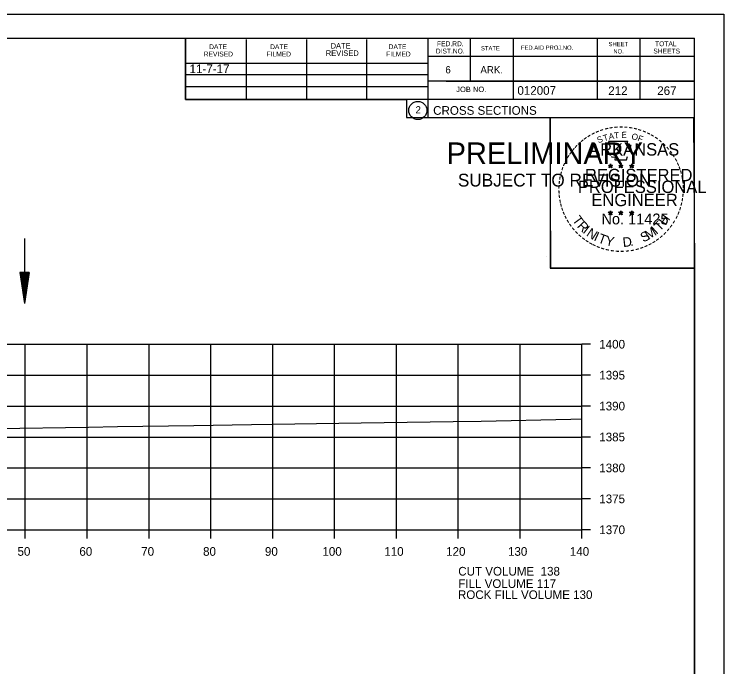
# Model space of a CAD drawing. Extents: x 1374311 to 1383814, y 384102 to 406278.
# Drawn here: x 1382688.3 to 1382803, y 397852.8 to 397958.3 of the extents above; entities that cross this region are included whole.
import ezdxf

# ---------------------------------------------------------------- set-up
doc = ezdxf.new("R2010")
doc.units = 0
for name, color, linetype in [('R_Axis', 7, 'Continuous'), ('R_Axis Annot', 7, 'Continuous'), ('R_Border', 7, 'Continuous'), ('R_Border PE', 7, 'Continuous'), ('R_Border Prem', 7, 'Continuous'), ('R_Draft', 7, 'Continuous'), ('R_Exist Surface', 7, 'Continuous'), ('R_Fin Surface', 7, 'Continuous'), ('R_Grid', 7, 'Continuous'), ('R_No Plot', 7, 'Continuous'), ('R_Water', 7, 'Continuous')]:
    doc.layers.add(name, color=color, linetype=linetype)

msp = doc.modelspace()

# ---------------------------------------------------------------- linework, layer by layer
at = {"layer": 'R_Axis'}
for p, q in [((1382780.07, 397874.9), (1382780.07, 397904.9)), ((1382781.47, 397904.9), (1382780.07, 397904.9)), ((1382781.47, 397899.9), (1382780.07, 397899.9)), ((1382781.47, 397894.9), (1382780.07, 397894.9)), ((1382781.47, 397889.9), (1382780.07, 397889.9)), ((1382781.47, 397884.9), (1382780.07, 397884.9)), ((1382781.47, 397879.9), (1382780.07, 397879.9)), ((1382500.07, 397874.9), (1382780.07, 397874.9)), ((1382690.07, 397873.5), (1382690.07, 397874.9)), ((1382700.07, 397873.5), (1382700.07, 397874.9)), ((1382710.07, 397873.5), (1382710.07, 397874.9)), ((1382720.07, 397873.5), (1382720.07, 397874.9)), ((1382730.07, 397873.5), (1382730.07, 397874.9)), ((1382740.07, 397873.5), (1382740.07, 397874.9)), ((1382750.07, 397873.5), (1382750.07, 397874.9)), ((1382760.07, 397873.5), (1382760.07, 397874.9)), ((1382770.07, 397873.5), (1382770.07, 397874.9)), ((1382780.07, 397873.5), (1382780.07, 397874.9)), ((1382781.47, 397874.9), (1382780.07, 397874.9))]:
    msp.add_line(p, q, dxfattribs=at)
at = {"layer": 'R_Border'}
for p, q in [((1382482.07, 397954.36), (1382798.25, 397954.36)), ((1382715.99, 397944.48), (1382715.99, 397954.36)), ((1382755.15, 397954.36), (1382755.15, 397941.56)), ((1382761.99, 397954.36), (1382761.99, 397947.42)), ((1382768.93, 397954.36), (1382768.93, 397944.48)), ((1382782.51, 397954.36), (1382782.51, 397944.48)), ((1382789.45, 397954.36), (1382789.45, 397944.48)), ((1382798.25, 397748.9), (1382798.25, 397954.36)), ((1382725.85, 397944.48), (1382725.85, 397954.16)), ((1382735.61, 397944.48), (1382735.61, 397954.16)), ((1382745.29, 397944.48), (1382745.29, 397954.16)), ((1382798.25, 397951.42), (1382755.15, 397951.42)), ((1382798.25, 397951.44), (1382798.25, 397951.44)), ((1382715.99, 397950.34), (1382755.15, 397950.34)), ((1382715.99, 397948.48), (1382755.15, 397948.48)), ((1382798.25, 397947.42), (1382755.15, 397947.42)), ((1382758.11, 397947.42), (1382798.25, 397947.42)), ((1382715.99, 397944.48), (1382715.99, 397946.54)), ((1382715.99, 397946.54), (1382755.15, 397946.54)), ((1382798.25, 397944.48), (1382715.99, 397944.48)), ((1382755.15, 397941.56), (1382798.25, 397941.56))]:
    msp.add_line(p, q, dxfattribs=at)
msp.add_circle((1382753.54, 397942.69), 1.47, dxfattribs=at)
at = {"layer": 'R_Border PE'}
for p, q in [((1382784.34, 397933.81), (1382784.69, 397933.7)), ((1382784.34, 397933.81), (1382784.59, 397933.77)), ((1382784.34, 397933.81), (1382784.57, 397933.69)), ((1382784.47, 397933.4), (1382784.69, 397933.7)), ((1382784.47, 397933.4), (1382784.6, 397933.65)), ((1382784.47, 397933.4), (1382784.68, 397933.62)), ((1382784.69, 397934.07), (1382784.64, 397933.81)), ((1382784.9, 397933.4), (1382784.68, 397933.62)), ((1382784.69, 397933.7), (1382784.69, 397934.07)), ((1382784.69, 397934.07), (1382784.73, 397933.82)), ((1382785.03, 397933.81), (1382784.69, 397933.7)), ((1382784.9, 397933.4), (1382784.69, 397933.7)), ((1382785.03, 397933.81), (1382784.75, 397933.76)), ((1382784.9, 397933.4), (1382784.76, 397933.7)), ((1382785.03, 397933.81), (1382784.83, 397933.71)), ((1382786.01, 397933.81), (1382786.36, 397933.7)), ((1382786.01, 397933.81), (1382786.26, 397933.77)), ((1382786.01, 397933.81), (1382786.24, 397933.69)), ((1382786.14, 397933.4), (1382786.36, 397933.7)), ((1382786.14, 397933.4), (1382786.27, 397933.65)), ((1382786.14, 397933.4), (1382786.35, 397933.62)), ((1382786.36, 397934.07), (1382786.31, 397933.81)), ((1382786.57, 397933.4), (1382786.35, 397933.62)), ((1382786.36, 397933.7), (1382786.36, 397934.07)), ((1382786.36, 397934.07), (1382786.4, 397933.82)), ((1382786.7, 397933.81), (1382786.36, 397933.7)), ((1382786.57, 397933.4), (1382786.36, 397933.7)), ((1382786.7, 397933.81), (1382786.42, 397933.76)), ((1382786.57, 397933.4), (1382786.43, 397933.7)), ((1382786.7, 397933.81), (1382786.5, 397933.71)), ((1382787.77, 397933.8), (1382788.12, 397933.69)), ((1382787.77, 397933.8), (1382788.02, 397933.76)), ((1382787.77, 397933.8), (1382788.01, 397933.68)), ((1382787.9, 397933.39), (1382788.12, 397933.69)), ((1382787.9, 397933.39), (1382788.03, 397933.64)), ((1382787.9, 397933.39), (1382788.12, 397933.61)), ((1382788.12, 397934.05), (1382788.08, 397933.8)), ((1382788.12, 397933.69), (1382788.12, 397934.05)), ((1382788.12, 397934.05), (1382788.17, 397933.8)), ((1382788.47, 397933.8), (1382788.12, 397933.69)), ((1382788.33, 397933.39), (1382788.12, 397933.69)), ((1382788.33, 397933.39), (1382788.12, 397933.61)), ((1382788.47, 397933.8), (1382788.18, 397933.75)), ((1382788.33, 397933.39), (1382788.2, 397933.68)), ((1382788.47, 397933.8), (1382788.26, 397933.7)), ((1382784.33, 397926.24), (1382784.68, 397926.13)), ((1382784.33, 397926.24), (1382784.59, 397926.19)), ((1382784.33, 397926.24), (1382784.57, 397926.12)), ((1382784.47, 397925.83), (1382784.68, 397926.13)), ((1382784.47, 397925.83), (1382784.59, 397926.08)), ((1382784.47, 397925.83), (1382784.68, 397926.05)), ((1382784.68, 397926.49), (1382784.64, 397926.24)), ((1382784.68, 397926.13), (1382784.68, 397926.49)), ((1382784.68, 397926.49), (1382784.73, 397926.24)), ((1382785.03, 397926.24), (1382784.68, 397926.13)), ((1382784.89, 397925.83), (1382784.68, 397926.13)), ((1382784.89, 397925.83), (1382784.68, 397926.05)), ((1382785.03, 397926.24), (1382784.74, 397926.19)), ((1382784.89, 397925.83), (1382784.76, 397926.12)), ((1382785.03, 397926.24), (1382784.82, 397926.14)), ((1382786, 397926.24), (1382786.35, 397926.13)), ((1382786, 397926.24), (1382786.25, 397926.19)), ((1382786, 397926.24), (1382786.24, 397926.12)), ((1382786.13, 397925.83), (1382786.35, 397926.13)), ((1382786.13, 397925.83), (1382786.26, 397926.08)), ((1382786.13, 397925.83), (1382786.35, 397926.05)), ((1382786.35, 397926.49), (1382786.31, 397926.24)), ((1382786.35, 397926.13), (1382786.35, 397926.49)), ((1382786.35, 397926.49), (1382786.4, 397926.24)), ((1382786.7, 397926.24), (1382786.35, 397926.13)), ((1382786.56, 397925.83), (1382786.35, 397926.13)), ((1382786.56, 397925.83), (1382786.35, 397926.05)), ((1382786.7, 397926.24), (1382786.41, 397926.19)), ((1382786.56, 397925.83), (1382786.43, 397926.12)), ((1382786.7, 397926.24), (1382786.49, 397926.14)), ((1382787.77, 397926.23), (1382788.12, 397926.12)), ((1382787.77, 397926.23), (1382788.02, 397926.18)), ((1382787.77, 397926.23), (1382788.01, 397926.11)), ((1382787.9, 397925.82), (1382788.12, 397926.12)), ((1382787.9, 397925.82), (1382788.03, 397926.07)), ((1382787.9, 397925.82), (1382788.12, 397926.04)), ((1382788.12, 397926.48), (1382788.08, 397926.23)), ((1382788.12, 397926.12), (1382788.12, 397926.48)), ((1382788.12, 397926.48), (1382788.17, 397926.23)), ((1382788.46, 397926.23), (1382788.12, 397926.12)), ((1382788.33, 397925.82), (1382788.12, 397926.12)), ((1382788.33, 397925.82), (1382788.12, 397926.04)), ((1382788.46, 397926.23), (1382788.18, 397926.18)), ((1382788.33, 397925.82), (1382788.19, 397926.11)), ((1382788.46, 397926.23), (1382788.26, 397926.13))]:
    msp.add_line(p, q, dxfattribs=at)
for points in [[(1382784.38, 397937.69), (1382784.65, 397936.86)], [(1382787.89, 397936.77), (1382788.03, 397937.05), (1382787.35, 397937.03), (1382787.49, 397937.69), (1382784.38, 397937.69)], [(1382784.87, 397935.27), (1382784.87, 397935.18), (1382785.43, 397935.16), (1382785.38, 397934.69), (1382787.25, 397934.69), (1382787.45, 397935.22)], [(1382784.69, 397934.07), (1382784.9, 397933.4), (1382784.34, 397933.81), (1382785.03, 397933.81), (1382784.47, 397933.4), (1382784.69, 397934.07)], [(1382786.36, 397934.07), (1382786.57, 397933.4), (1382786.01, 397933.81), (1382786.7, 397933.81), (1382786.14, 397933.4), (1382786.36, 397934.07)], [(1382788.12, 397934.05), (1382788.33, 397933.39), (1382787.77, 397933.8), (1382788.47, 397933.8), (1382787.9, 397933.39), (1382788.12, 397934.05)], [(1382784.68, 397926.49), (1382784.89, 397925.83), (1382784.33, 397926.24), (1382785.03, 397926.24), (1382784.47, 397925.83), (1382784.68, 397926.49)], [(1382786.35, 397926.49), (1382786.56, 397925.83), (1382786, 397926.24), (1382786.7, 397926.24), (1382786.13, 397925.83), (1382786.35, 397926.49)], [(1382788.12, 397926.48), (1382788.33, 397925.82), (1382787.77, 397926.23), (1382788.46, 397926.23), (1382787.9, 397925.82), (1382788.12, 397926.48)]]:
    msp.add_lwpolyline(points, dxfattribs=at)
for centre, radius in [((1382784.68, 397933.7), 0.172), ((1382784.68, 397933.7), 0.145), ((1382784.68, 397933.7), 0.116), ((1382784.68, 397933.7), 0.0991), ((1382784.68, 397933.7), 0.0747), ((1382784.68, 397933.7), 0.0495), ((1382784.68, 397933.7), 0.0296), ((1382786.35, 397933.7), 0.172), ((1382786.35, 397933.7), 0.145), ((1382786.35, 397933.7), 0.116), ((1382786.35, 397933.7), 0.0991), ((1382786.35, 397933.7), 0.0747), ((1382786.35, 397933.7), 0.0495), ((1382786.35, 397933.7), 0.0296), ((1382788.12, 397933.69), 0.172), ((1382788.12, 397933.69), 0.145), ((1382788.12, 397933.69), 0.116), ((1382788.12, 397933.69), 0.0991), ((1382788.12, 397933.69), 0.0747), ((1382788.12, 397933.69), 0.0495), ((1382788.12, 397933.69), 0.0296), ((1382784.68, 397926.13), 0.172), ((1382784.68, 397926.13), 0.145), ((1382784.68, 397926.13), 0.116), ((1382784.68, 397926.13), 0.0991), ((1382784.68, 397926.13), 0.0747), ((1382784.68, 397926.13), 0.0495), ((1382784.68, 397926.13), 0.0296), ((1382786.35, 397926.13), 0.172), ((1382786.35, 397926.13), 0.145), ((1382786.35, 397926.13), 0.116), ((1382786.35, 397926.13), 0.0991), ((1382786.35, 397926.13), 0.0747), ((1382786.35, 397926.13), 0.0495), ((1382786.35, 397926.13), 0.0296), ((1382788.12, 397926.12), 0.172), ((1382788.12, 397926.12), 0.145), ((1382788.12, 397926.12), 0.116), ((1382788.12, 397926.12), 0.0991), ((1382788.12, 397926.12), 0.0747), ((1382788.12, 397926.12), 0.0495), ((1382788.12, 397926.12), 0.0296)]:
    msp.add_circle(centre, radius, dxfattribs=at)
at = {"layer": 'R_Draft'}
for p, q in [((1382689.18, 397916.47), (1382689.93, 397911.47)), ((1382690.68, 397916.47), (1382689.18, 397916.47)), ((1382689.31, 397916.47), (1382689.93, 397912.31)), ((1382689.44, 397916.47), (1382689.93, 397913.17)), ((1382689.56, 397916.47), (1382689.93, 397914)), ((1382689.69, 397916.47), (1382689.93, 397914.85)), ((1382689.82, 397916.47), (1382689.93, 397915.68)), ((1382690.68, 397916.47), (1382689.93, 397911.47)), ((1382690.18, 397916.47), (1382689.93, 397914.85)), ((1382690.43, 397916.47), (1382689.93, 397913.17)), ((1382690.56, 397916.47), (1382689.93, 397912.31)), ((1382690.31, 397916.47), (1382689.93, 397914)), ((1382690.05, 397916.47), (1382689.93, 397915.68))]:
    msp.add_line(p, q, dxfattribs=at)
at = {"layer": 'R_Exist Surface'}
msp.add_lwpolyline([(1382685.4, 397891.29), (1382700.31, 397891.5), (1382704.96, 397891.58), (1382717.34, 397891.76), (1382726.62, 397891.9), (1382737.14, 397892.06), (1382744.36, 397892.17), (1382759.22, 397892.4), (1382763.8, 397892.47), (1382778.25, 397892.79), (1382780.07, 397892.82)], dxfattribs=at)
at = {"layer": 'R_Grid'}
for p, q in [((1382500.07, 397904.9), (1382780.07, 397904.9)), ((1382690.07, 397874.9), (1382690.07, 397904.9)), ((1382700.07, 397874.9), (1382700.07, 397904.9)), ((1382710.07, 397874.9), (1382710.07, 397904.9)), ((1382720.07, 397874.9), (1382720.07, 397904.9)), ((1382730.07, 397874.9), (1382730.07, 397904.9)), ((1382740.07, 397874.9), (1382740.07, 397904.9)), ((1382750.07, 397874.9), (1382750.07, 397904.9)), ((1382760.07, 397874.9), (1382760.07, 397904.9)), ((1382770.07, 397874.9), (1382770.07, 397904.9)), ((1382780.07, 397874.9), (1382780.07, 397904.9)), ((1382500.07, 397899.9), (1382780.07, 397899.9)), ((1382500.07, 397894.9), (1382780.07, 397894.9)), ((1382500.07, 397889.9), (1382780.07, 397889.9)), ((1382500.07, 397884.9), (1382780.07, 397884.9)), ((1382500.07, 397879.9), (1382780.07, 397879.9)), ((1382500.07, 397874.9), (1382780.07, 397874.9))]:
    msp.add_line(p, q, dxfattribs=at)
at = {"layer": 'R_No Plot'}
for p, q in [((1382469.67, 397958.25), (1382803, 397958.25)), ((1382774.29, 397919.1), (1382774.29, 397919.1))]:
    msp.add_line(p, q, dxfattribs=at)
for points in [[(1382469.66, 397958.25), (1382803, 397958.25), (1382803, 397744.91), (1382469.66, 397744.91)], [(1382715.99, 397954.36), (1382715.99, 397944.48), (1382751.72, 397944.48), (1382751.72, 397941.56), (1382774.92, 397941.56), (1382774.92, 397917.22), (1382798.25, 397917.22), (1382798.25, 397748.9), (1382482.07, 397748.9), (1382482.07, 397954.36)], [(1382774.92, 397941.56), (1382798.13, 397941.56), (1382798.25, 397917.22), (1382775.04, 397917.22)]]:
    msp.add_lwpolyline(points, close=True, dxfattribs=at)
at = {"layer": 'R_Water'}
msp.add_line((1382689.93, 397921.98), (1382689.93, 397911.47), dxfattribs=at)

# ---------------------------------------------------------------- texts
at = {"layer": 'R_Axis Annot'}
for s, p in [('1400', (1382782.87, 397904.2)), ('1395', (1382782.87, 397899.2)), ('1390', (1382782.87, 397894.2)), ('1385', (1382782.87, 397889.2)), ('1380', (1382782.87, 397884.2)), ('1375', (1382782.87, 397879.2)), ('1370', (1382782.87, 397874.2)), ('50', (1382688.81, 397870.7)), ('60', (1382698.81, 397870.7)), ('70', (1382708.81, 397870.7)), ('80', (1382718.81, 397870.7)), ('90', (1382728.81, 397870.7)), ('100', (1382738.11, 397870.7)), ('110', (1382748.11, 397870.7)), ('120', (1382758.11, 397870.7)), ('130', (1382768.11, 397870.7)), ('140', (1382778.11, 397870.7)), ('CUT VOLUME  138', (1382760.07, 397867.5)), ('FILL VOLUME 117', (1382760.07, 397865.5))]:
    msp.add_text(s, height=1.4, dxfattribs=at).set_placement(p)
at = {"layer": 'R_Border'}
for s, height, p in [('DATE', 0.782, (1382719.79, 397952.6)), ('DATE', 0.782, (1382729.65, 397952.6)), ('DATE', 0.879, (1382739.43, 397952.7)), ('DATE', 0.782, (1382748.81, 397952.6)), ('FED.RD.', 0.782, (1382756.63, 397953.08)), ('STATE', 0.684, (1382763.75, 397952.4)), ('FED.AID PROJ.NO.', 0.684, (1382770.21, 397952.5)), ('SHEET', 0.684, (1382784.37, 397953.08)), ('TOTAL', 0.782, (1382791.89, 397953.08)), ('REVISED', 0.782, (1382718.91, 397951.42)), ('FILMED', 0.782, (1382729.07, 397951.42)), ('REVISED', 0.879, (1382738.65, 397951.52)), ('FILMED', 0.782, (1382748.41, 397951.42)), ('DIST.NO.', 0.782, (1382756.43, 397951.9)), ('NO.', 0.684, (1382785.15, 397951.9)), ('SHEETS', 0.782, (1382791.61, 397951.9)), ('6', 1.17, (1382757.99, 397948.68)), ('ARK.', 1.172, (1382763.65, 397948.68)), ('JOB NO.', 0.879, (1382759.75, 397945.66)), ('012007', 1.4, (1382769.63, 397945.22)), ('2', 1.17, (1382753.16, 397942.21)), ('CROSS SECTIONS', 1.4, (1382756.01, 397941.99))]:
    msp.add_text(s, height=height, rotation=360, dxfattribs=at).set_placement(p)
at = {"layer": 'R_Border PE'}
for s, height, rotation, p in [('-', 1.6, 24.3072, (1382782.49, 397938.55)), ('-', 1.6, 19.1761, (1382783.12, 397938.82)), ('-', 1.6, 13.6301, (1382783.87, 397939.06)), ('-', 1.6, 10.2193, (1382784.55, 397939.22)), ('-', 1.6, 5.8968, (1382785.28, 397939.33)), ('-', 1.6, 0.1862, (1382786.05, 397939.4)), ('-', 1.6, 357.743, (1382786.78, 397939.39)), ('-', 1.6, 352.1617, (1382787.52, 397939.33)), ('-', 1.6, 347.2049, (1382788.24, 397939.22)), ('-', 1.6, 342.3362, (1382788.87, 397939.06)), ('-', 1.6, 337.8551, (1382789.61, 397938.84)), ('-', 1.6, 36.2317, (1382780.68, 397937.47)), ('-', 1.6, 34.0636, (1382781.26, 397937.86)), ('-', 1.6, 28.7918, (1382781.86, 397938.23)), ('S', 1, 21.594, (1382782.73, 397937.37)), ('T', 1, 16.4036, (1382783.65, 397937.7)), ('A', 1, 11.2132, (1382784.47, 397937.95)), ('T', 1, 6.0228, (1382785.32, 397938.12)), ('E', 1, 0.8323, (1382786.43, 397938.23)), ('O', 1, 350.4515, (1382788.03, 397938.02)), ('F', 1, 340.0707, (1382788.98, 397937.79)), ('-', 1.6, 334.1211, (1382790.24, 397938.57)), ('-', 1.6, 329.6409, (1382790.82, 397938.29)), ('-', 1.6, 325.8627, (1382791.46, 397937.93)), ('-', 1.6, 48.423, (1382779.33, 397936.19)), ('-', 1.6, 42.9622, (1382779.77, 397936.67)), ('-', 1.6, 38.9507, (1382780.21, 397937.09)), ('ARKANSAS', 2, 360, (1382781.23, 397935.4)), ('-', 1.6, 320.5297, (1382792.07, 397937.5)), ('-', 1.6, 315.5786, (1382792.67, 397937.01)), ('-', 1.6, 54.2325, (1382778.51, 397935.14)), ('-', 1.6, 50.6142, (1382778.92, 397935.71)), ('-', 1.6, 309.8797, (1382793.24, 397936.46)), ('-', 1.6, 306.6522, (1382793.77, 397935.86)), ('-', 1.6, 62.8713, (1382777.87, 397934)), ('-', 1.6, 58.0706, (1382778.18, 397934.61)), ('-', 1.4, 303.6753, (1382794.25, 397935.29)), ('-', 1.6, 299.6684, (1382794.57, 397934.69)), ('-', 1.6, 67.7743, (1382777.61, 397933.39)), ('DWB', 0.01, 360, (1382784.67, 397933.7)), ('DWB', 0.01, 360, (1382786.34, 397933.7)), ('DWB', 0.01, 360, (1382788.11, 397933.69)), ('-', 1.6, 294.6628, (1382794.89, 397934.07)), ('-', 1.6, 290.5728, (1382795.15, 397933.5)), ('-', 1.6, 75.461, (1382777.2, 397932.04)), ('-', 1.6, 72.3945, (1382777.39, 397932.76)), ('REGISTERED', 2, 360, (1382780.55, 397931.25)), ('-', 1.6, 285.1233, (1382795.39, 397932.92)), ('-', 1.6, 85.1863, (1382776.99, 397930.64)), ('-', 1.6, 81.2013, (1382777.06, 397931.33)), ('PROFESSIONAL', 2, 360, (1382779.4, 397929.35)), ('-', 1.6, 280.5493, (1382795.59, 397932.17)), ('-', 1.6, 276.5962, (1382795.75, 397931.41)), ('-', 1.6, 89.0622, (1382776.96, 397929.94)), ('-', 1.6, 274.3301, (1382795.81, 397930.68)), ('-', 1.6, 94.1959, (1382777, 397929.21)), ('-', 1.6, 98.9479, (1382777.07, 397928.55)), ('ENGINEER', 2, 360, (1382781.59, 397927.22)), ('-', 1.6, 263.5172, (1382795.82, 397929.39)), ('-', 1.6, 269.9407, (1382795.84, 397930.05)), ('-', 1.6, 101.7149, (1382777.21, 397927.81)), ('-', 1.6, 255.7626, (1382795.64, 397928.05)), ('-', 1.6, 260.9953, (1382795.75, 397928.73)), ('-', 1.6, 105.4578, (1382777.37, 397927.22)), ('-', 1.6, 109.0874, (1382777.58, 397926.59)), ('-', 1.6, 252.8681, (1382795.46, 397927.33)), ('-', 1.6, 114.0643, (1382777.84, 397925.99)), ('-', 1.6, 115.7289, (1382778.14, 397925.37)), ('T', 1.54, 306.0406, (1382778.44, 397924.97)), ('No. 11425', 1.757, 360, (1382783.22, 397924.27)), ('DWB', 0.01, 360, (1382784.67, 397926.12)), ('DWB', 0.01, 360, (1382786.34, 397926.12)), ('DWB', 0.01, 360, (1382788.1, 397926.11)), ('H', 1.54, 54.6088, (1382793.56, 397924)), ('-', 1.6, 244.6197, (1382794.98, 397926.03)), ('-', 1.6, 247.8887, (1382795.24, 397926.66)), ('-', 1.6, 120.4471, (1382778.5, 397924.79)), ('-', 1.6, 125.8934, (1382778.9, 397924.23)), ('R', 1.54, 314.005, (1382779.2, 397923.92)), ('T', 1.54, 46.6444, (1382792.67, 397923.06)), ('-', 1.6, 239.0712, (1382794.58, 397925.28)), ('-', 1.6, 130.7181, (1382779.36, 397923.68)), ('I', 1.54, 321.9694, (1382780.1, 397922.99)), ('N', 1.54, 326.5002, (1382780.67, 397922.51)), ('M', 1.54, 32.6563, (1382790.83, 397921.73)), ('I', 1.54, 42.1136, (1382792.11, 397922.58)), ('-', 1.6, 231.2538, (1382793.75, 397924.06)), ('-', 1.6, 233.8452, (1382794.18, 397924.63)), ('-', 1.6, 134.2238, (1382779.88, 397923.13)), ('-', 1.6, 138.9338, (1382780.41, 397922.67)), ('-', 1.6, 144.6463, (1382780.96, 397922.26)), ('I', 1.54, 335.3603, (1382781.88, 397921.73)), ('T', 1.54, 339.8912, (1382782.54, 397921.4)), ('Y', 1.54, 347.8556, (1382783.76, 397920.96)), ('D', 1.54, 6.3969, (1382786.74, 397920.6)), ('S', 1.54, 26.9312, (1382789.99, 397921.33)), ('-', 1.6, 221.0851, (1382792.75, 397922.99)), ('-', 1.6, 225.7653, (1382793.27, 397923.5)), ('-', 1.6, 148.0898, (1382781.52, 397921.89)), ('-', 1.6, 151.5704, (1382782.1, 397921.56)), ('-', 1.6, 154.6002, (1382782.62, 397921.32)), ('.', 1.54, 13.7642, (1382787.93, 397920.73)), ('-', 1.6, 207.3568, (1382791.11, 397921.78)), ('-', 1.6, 212.2491, (1382791.67, 397922.13)), ('-', 1.6, 215.7363, (1382792.2, 397922.52)), ('-', 1.6, 158.5612, (1382783.25, 397921.06)), ('-', 1.6, 162.7983, (1382783.93, 397920.85)), ('-', 1.6, 167.5555, (1382784.65, 397920.69)), ('-', 1.6, 173.1155, (1382785.42, 397920.58)), ('-', 1.6, 176.5183, (1382786.17, 397920.52)), ('-', 1.6, 181.5918, (1382786.91, 397920.54)), ('-', 1.6, 185.8167, (1382787.72, 397920.62)), ('-', 1.6, 191.2858, (1382788.46, 397920.75)), ('-', 1.6, 195.4743, (1382789.19, 397920.95)), ('-', 1.6, 200.7184, (1382789.86, 397921.19)), ('-', 1.6, 204.2516, (1382790.48, 397921.46))]:
    msp.add_text(s, height=height, rotation=rotation, dxfattribs=at).set_placement(p)
at = {"layer": 'R_Border Prem'}
for s, height, p in [('PRELIMINARY', 3.5, (1382758.2, 397934.02)), ('DWB', 0.01, (1382758.95, 397935.87)), ('SUBJECT TO REVISION', 2.0751, (1382760.01, 397930.39))]:
    msp.add_text(s, height=height, rotation=360, dxfattribs=at).set_placement(p)
at = {"layer": 'R_Fin Surface'}
for s, p in [('11-7-17', (1382716.63, 397948.72)), ('ROCK FILL VOLUME 130', (1382760.02, 397863.71))]:
    msp.add_text(s, height=1.4, dxfattribs=at).set_placement(p)
at = {"layer": 'R_Water'}
for s, p in [('212', (1382784.32, 397945.19)), ('267', (1382792.24, 397945.19))]:
    msp.add_text(s, height=1.4, rotation=360, dxfattribs=at).set_placement(p)

doc.saveas('drawing.dxf')
